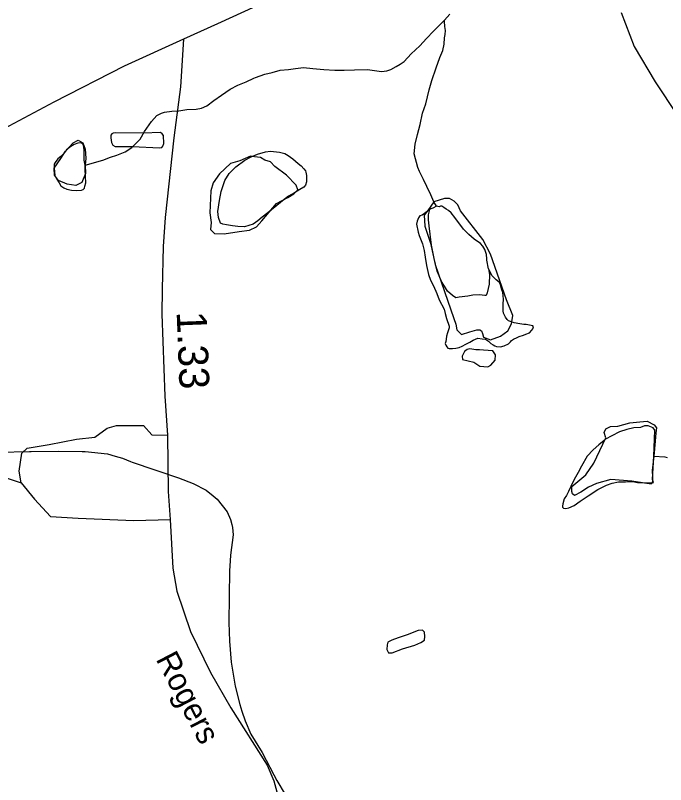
# Model space of a CAD drawing. Extents: x 2126262 to 2293712, y 749403 to 919119.
# Drawn here: x 2197330 to 2200040, y 794878 to 798085 of the extents above; entities that cross this region are included whole.
import ezdxf

# ---------------------------------------------------------------- set-up
doc = ezdxf.new("R2010")
doc.units = 0
for name, color, linetype in [('Exist Hydrographic Misc Water Feature', 7, 'Continuous'), ('Exist Hydrographic Pond Under 1500 Sq Ft', 7, 'Continuous'), ('Exist Road Non-System Type 51', 7, 'Continuous'), ('Exist Road Secondary Mileage Hundredths English Label', 7, 'Continuous'), ('Exist Road Secondary Type 51 Attributed', 7, 'Continuous'), ('Exist Road Secondary Type 51 Label', 7, 'Continuous')]:
    doc.layers.add(name, color=color, linetype=linetype)

msp = doc.modelspace()

# ---------------------------------------------------------------- linework, layer by layer
at = {"layer": 'Exist Hydrographic Misc Water Feature'}
for p, q in [((2197388.2, 796267.1), (2197395.1, 796267.1)), ((2197608.4, 796266.2), (2197621.3, 796265.9))]:
    msp.add_line(p, q, dxfattribs=at)
for points in [[(2199118.8, 798064.9), (2199140.5, 798089)], [(2197621.1, 797460.7), (2197695.1, 797481.2), (2197726.9, 797493.4), (2197752.9, 797501.6), (2197787, 797515.8), (2197814.7, 797534), (2197850.6, 797568.3), (2197868.2, 797600.4), (2197897.9, 797642.6), (2197919.7, 797666.7), (2197939.7, 797676.8), (2197951.6, 797681), (2197981.8, 797685.2), (2198011.7, 797687.3), (2198045.3, 797691.6), (2198083.5, 797693.8), (2198105.4, 797698), (2198127.4, 797708.1), (2198157.1, 797730.3), (2198188.9, 797752.5), (2198225, 797776.8), (2198256.8, 797793), (2198292.6, 797807.2), (2198324.4, 797823.5), (2198330.4, 797825.5), (2198370.4, 797839.8), (2198400.5, 797846), (2198434.1, 797856.2), (2198468.2, 797858.4), (2198498.1, 797862.6), (2198530.3, 797866.8), (2198570.3, 797863.1), (2198616.2, 797859.5), (2198662.1, 797855.8), (2198700.3, 797856), (2198744.2, 797858.3), (2198798.1, 797858.7), (2198856.1, 797851.1), (2198878.3, 797853.2), (2198894.3, 797859.3), (2198917.8, 797871.5), (2198934, 797881.6), (2198950, 797891.7), (2198979.8, 797923.9), (2199015.5, 797958.1), (2199043.1, 797988.3), (2199072.9, 798018.5), (2199092.8, 798038.7), (2199118.8, 798064.9)], [(2199086, 797288.9), (2199073.9, 797306.8), (2199061.8, 797336.7), (2199045.4, 797370.6), (2199031.2, 797400.4), (2199015, 797434.3), (2199007, 797450.3), (2198992.5, 797508.1), (2198996.2, 797548.1), (2199006, 797588.2), (2199017.7, 797630.3), (2199027.1, 797676.3), (2199040.9, 797716.4), (2199054.6, 797774.5), (2199066.5, 797812.6), (2199083.9, 797866.6), (2199099.7, 797908.8), (2199111.4, 797938.9), (2199117.2, 797964.8), (2199119.2, 797990.8), (2199120.8, 798004.9), (2199122.9, 798020.9), (2199120.6, 798038.8), (2199118.8, 798058.9), (2199118.8, 798064.9)], [(2197621.1, 797460.7), (2197617.2, 797480.7), (2197617, 797502.7), (2197617, 797520.7), (2197614.7, 797536.6), (2197612.7, 797546.6), (2197608.8, 797550.6), (2197600.8, 797552.6), (2197590.7, 797552.4), (2197574.8, 797546.4), (2197560.6, 797538.2), (2197543, 797524.1), (2197530.9, 797508), (2197519, 797496), (2197507.3, 797485.9), (2197495.2, 797471.8), (2197491.3, 797463.8), (2197491.5, 797447.8), (2197493.3, 797431.8), (2197493.8, 797417.8), (2197499.7, 797405.9), (2197512, 797386), (2197520, 797374), (2197531.9, 797366.1), (2197544, 797360.2), (2197563.9, 797356.4), (2197584, 797354.5), (2197605.9, 797356.6), (2197611.9, 797358.7), (2197618, 797364.7), (2197619.9, 797372.8), (2197623.8, 797386.8), (2197621.5, 797442.7), (2197621.1, 797460.7)], [(2198358.5, 797243.9), (2198340.6, 797227.7), (2198320.7, 797213.6), (2198284.6, 797203.4), (2198256.8, 797205.2), (2198234.6, 797207), (2198210.6, 797210.9), (2198194.6, 797214.8), (2198184.8, 797218.7), (2198176.8, 797242.7), (2198174.5, 797266.6), (2198180.3, 797312.6), (2198187.9, 797350.6), (2198203.4, 797396.8), (2198221.3, 797424.9), (2198249.2, 797453.1), (2198286.9, 797481.3), (2198312.7, 797495.4), (2198338.8, 797505.6), (2198372.6, 797515.9), (2198392.7, 797518), (2198430.6, 797514.2), (2198452.8, 797508.5), (2198466.7, 797500.5), (2198486.6, 797486.7), (2198509, 797466.8), (2198520.9, 797456.9), (2198533, 797445), (2198539.1, 797437.1), (2198541.2, 797431.1), (2198543.2, 797417.1), (2198543.4, 797405.1), (2198543.4, 797391.1), (2198539.5, 797377.1), (2198531.7, 797369), (2198515.7, 797358.9), (2198493.6, 797344.8), (2198468, 797330.6), (2198449.9, 797316.5), (2198420.2, 797292.3), (2198398.2, 797274.1), (2198382.5, 797262), (2198358.5, 797243.9)], [(2199057.9, 797274.7), (2199040.3, 797262.6), (2199026.1, 797252.4), (2199016.3, 797248.4), (2199010.1, 797240.4), (2199004.4, 797226.4), (2199002.5, 797214.3), (2199008.7, 797180.4), (2199012.8, 797166.4), (2199021, 797146.4), (2199026.9, 797132.5), (2199033.3, 797104.6), (2199037.4, 797076.6), (2199043.7, 797042.6), (2199052, 797004.7), (2199060.2, 796980.8), (2199072.3, 796956.9), (2199086.4, 796925), (2199096.7, 796899.1), (2199117, 796859.3), (2199120.8, 796841.3), (2199127.2, 796821.3), (2199137.5, 796789.4), (2199137.5, 796781.4), (2199135.4, 796773.4), (2199131.5, 796761.4), (2199127.6, 796747.3), (2199125.8, 796735.3), (2199123.7, 796725.3), (2199121.9, 796717.3), (2199123.9, 796709.3), (2199128, 796703.4), (2199131.9, 796697.4), (2199137.9, 796695.5), (2199152, 796695.5), (2199166, 796697.6), (2199179.9, 796699.7), (2199192, 796705.8), (2199208, 796713.9), (2199223.8, 796722), (2199237.7, 796730.1), (2199257.6, 796738.3), (2199275.7, 796736.4), (2199289.6, 796734.4), (2199301.7, 796726.6), (2199311.8, 796716.6), (2199322, 796710.7), (2199328, 796706.8), (2199335.9, 796704.8), (2199351.9, 796702.9), (2199367.9, 796707), (2199385.8, 796715.2), (2199393.8, 796723.2), (2199397.7, 796729.2), (2199405.7, 796735.3), (2199421.7, 796741.4), (2199429.5, 796745.5), (2199447.5, 796751.6), (2199457.3, 796755.7), (2199473.5, 796761.7), (2199483.4, 796771.8), (2199487.5, 796777.9), (2199489.1, 796785.8), (2199487.3, 796789.8), (2199473.1, 796793.7), (2199459.2, 796795.6), (2199449.1, 796795.5), (2199433.1, 796799.4), (2199409.2, 796803.3), (2199393.2, 796809.1), (2199385.2, 796811.1), (2199379.2, 796817.1), (2199372.9, 796827), (2199364.9, 796843), (2199363, 796853), (2199362.6, 796862.9), (2199362.6, 796880.9), (2199364.4, 796900.9), (2199362.4, 796928.9), (2199358.1, 796940.9), (2199352.1, 796960.8), (2199346, 796972.8), (2199333.9, 796982.7), (2199317.9, 796998.6), (2199301.7, 797028.5)], [(2199301.7, 797028.5), (2199306, 797004.5), (2199304.2, 796964.5), (2199300.3, 796946.5), (2199296.4, 796928.5), (2199292.5, 796916.5), (2199286.5, 796916.4), (2199264.4, 796920.2), (2199236.5, 796918), (2199216.4, 796913.9), (2199180.5, 796909.6), (2199166.4, 796907.6), (2199152.4, 796917.4), (2199130.5, 796935.3), (2199118.2, 796955.2), (2199106.3, 796975.2), (2199096, 796999), (2199087.6, 797018.9), (2199081.7, 797046.9), (2199075.5, 797070.9), (2199064.9, 797126.7), (2199054.4, 797206.7), (2199052.4, 797232.7), (2199052.2, 797252.7), (2199057.9, 797274.7)], [(2199086, 797288.9), (2199070, 797280.7), (2199062, 797278.7), (2199057.9, 797274.7)], [(2199301.7, 797028.5), (2199295.3, 797064.4), (2199295.3, 797070.4), (2199293.1, 797088.4), (2199287.1, 797108.3), (2199278.9, 797122.3), (2199268.9, 797134.2), (2199242.9, 797152), (2199220.7, 797171.8), (2199198.4, 797193.7), (2199162.3, 797241.4), (2199146.3, 797261.3), (2199136, 797271.2), (2199126, 797277.2), (2199115.9, 797283.1), (2199107.9, 797289), (2199102, 797288.9), (2199096, 797286.9), (2199086, 797288.9)], [(2199990.7, 796247.4), (2199996, 796355.4), (2199988, 796365.4), (2199967.9, 796373.3), (2199951.9, 796373.1), (2199935.9, 796367.1), (2199907.8, 796364.8), (2199878.1, 796358.6), (2199848.2, 796348.5), (2199816.2, 796332.3), (2199790.3, 796318.1), (2199784.4, 796312), (2199762.5, 796293.9), (2199738.7, 796273.7), (2199712.8, 796247.6), (2199689.3, 796205.4), (2199675.5, 796179.3), (2199659.7, 796149.2), (2199645.8, 796121.1), (2199635.9, 796099.1), (2199627.9, 796083), (2199618.1, 796068.9), (2199612.2, 796048.9), (2199610.5, 796038.9), (2199610.5, 796034.9), (2199614.4, 796030.9), (2199624.5, 796029), (2199636.3, 796031.1), (2199658.5, 796041.3), (2199684.1, 796059.5), (2199718, 796081.6), (2199757.9, 796107.9), (2199793.6, 796126.1), (2199817.6, 796134.3), (2199843.7, 796140.5), (2199873.6, 796140.7), (2199903.5, 796140.9), (2199923.6, 796137), (2199951.7, 796135.3), (2199977.8, 796135.4), (2199989.4, 796137.5), (2199985.3, 796149.5), (2199990.7, 796247.4)], [(2196987.3, 796263.2), (2197046.3, 796261.1), (2197129, 796260.4), (2197388.2, 796267.1)], [(2196987.3, 796263.2), (2197046.3, 796261.1), (2197129, 796260.4), (2197388.2, 796267.1)], [(2197395.1, 796267.1), (2197510.4, 796268.5), (2197608.4, 796266.2)], [(2197395.1, 796267.1), (2197510.4, 796268.5), (2197608.4, 796266.2)], [(2197621.3, 796265.9), (2197713.4, 796257.3), (2197746.4, 796247.6)], [(2197621.3, 796265.9), (2197713.4, 796257.3), (2197746.4, 796247.6)], [(2197746.4, 796247.6), (2197776.1, 796239), (2197809.3, 796225.3)], [(2197746.4, 796247.6), (2197776.1, 796239), (2197809.3, 796225.3)], [(2199990.7, 796247.4), (2200036.6, 796243.7), (2200046.9, 796241.8)], [(2197809.3, 796225.3), (2197817.1, 796222.1), (2198010.3, 796157.3), (2198071.2, 796133.4)], [(2197809.3, 796225.3), (2197817.1, 796222.1), (2198010.3, 796157.3), (2198071.2, 796133.4)], [(2198071.2, 796133.4), (2198125.1, 796105.2), (2198154.2, 796081.2)], [(2198071.2, 796133.4), (2198125.1, 796105.2), (2198154.2, 796081.2)], [(2198154.2, 796081.2), (2198171.3, 796067.2), (2198212.3, 796014.9), (2198227.2, 795982.6), (2198232.4, 795961.7)], [(2198154.2, 796081.2), (2198171.3, 796067.2), (2198212.3, 796014.9), (2198227.2, 795982.6), (2198232.4, 795961.7)], [(2198232.4, 795961.7), (2198235.2, 795949.8), (2198237.3, 795918.5), (2198226.2, 795834.6), (2198223.3, 795788.6)], [(2198232.4, 795961.7), (2198235.2, 795949.8), (2198237.3, 795918.5), (2198226.2, 795834.6), (2198223.3, 795788.6)], [(2198223.3, 795788.6), (2198222.1, 795770.3), (2198220.1, 795554.3), (2198222.1, 795475.2)], [(2198223.3, 795788.6), (2198222.1, 795770.3), (2198220.1, 795554.3), (2198222.1, 795475.2)], [(2198222.1, 795475.2), (2198229.9, 795388.9), (2198246.1, 795288.6), (2198265, 795211.6), (2198274.2, 795183.4)], [(2198222.1, 795475.2), (2198229.9, 795388.9), (2198246.1, 795288.6), (2198265, 795211.6), (2198274.2, 795183.4)], [(2198274.2, 795183.4), (2198287.3, 795143.3), (2198311.1, 795088.5), (2198358.5, 795011.7), (2198407.3, 794919.2)], [(2198274.2, 795183.4), (2198287.3, 795143.3), (2198311.1, 795088.5), (2198358.5, 795011.7), (2198407.3, 794919.2)], [(2198407.3, 794919.2), (2198420.2, 794894.9), (2198454.2, 794836.5)]]:
    msp.add_lwpolyline(points, dxfattribs=at)
at = {"layer": 'Exist Hydrographic Pond Under 1500 Sq Ft'}
for points in [[(2197864.5, 797593.7), (2197746.2, 797595.4), (2197737.7, 797593.7), (2197731.7, 797591.1), (2197728.3, 797585.2), (2197728.3, 797574.1), (2197730.8, 797555.3), (2197736.8, 797543.3), (2197745.3, 797538.2), (2197818.2, 797537.4), (2197931.3, 797533.1), (2197939.8, 797534), (2197944.1, 797539.1), (2197948.4, 797550.2), (2197946.7, 797584.3), (2197942.4, 797590.3), (2197934.7, 797596.3), (2197864.5, 797593.7)], [(2197621.1, 797460.7), (2197622.4, 797425.3), (2197607.1, 797387.9), (2197581.6, 797375.9), (2197545.9, 797381.1), (2197510.2, 797396.4), (2197493.2, 797418.5), (2197491.5, 797447.4), (2197518.7, 797488.2), (2197539.1, 797518.8), (2197571.4, 797552.9), (2197591.8, 797564.8), (2197610.5, 797552.9), (2197620.7, 797527.3), (2197624.1, 797489.9), (2197621.1, 797460.7)], [(2198411.9, 797455), (2198393.7, 797473.7), (2198370.2, 797481.2), (2198351.4, 797492.5), (2198326, 797495.3), (2198310, 797497.2), (2198265.8, 797478.4), (2198227.3, 797467.1), (2198180.4, 797423.5), (2198154.9, 797386.2), (2198144.6, 797353.3), (2198139.9, 797262.1), (2198146.7, 797221.1), (2198143.6, 797191.5), (2198160.6, 797175.5), (2198200, 797174.6), (2198263, 797184), (2198305.3, 797188.7), (2198334.4, 797202.8), (2198357.9, 797227.9), (2198419, 797300.6), (2198465.1, 797325.1), (2198490.5, 797341.1), (2198507.4, 797357), (2198499.9, 797376.8), (2198459.5, 797419.1), (2198411.9, 797455)], [(2199073.9, 797306.8), (2199049.1, 797271.5), (2199033.9, 797252), (2199036.1, 797206.5), (2199061, 797135.3), (2199079.4, 797046.2), (2199157.1, 796820.7), (2199166, 796797), (2199170.3, 796773.2), (2199189.8, 796753.7), (2199224.7, 796765.8), (2199253.8, 796773.7), (2199266.1, 796773.7), (2199272.3, 796769.5), (2199276.6, 796759.1), (2199280.8, 796742.9), (2199311.1, 796732), (2199352.2, 796747.2), (2199382.5, 796768.9), (2199397.7, 796799.2), (2199404.2, 796833.9), (2199377.2, 796898.4), (2199311.1, 797089.5), (2199278.6, 797150.2), (2199184.9, 797270.3), (2199174.7, 797295.3), (2199159.5, 797310.5), (2199140, 797321.3), (2199118.4, 797321.3), (2199073.9, 797306.8)], [(2199249.2, 796690.7), (2199224.9, 796694.5), (2199213.4, 796692), (2199201.9, 796683), (2199191.7, 796663.8), (2199194.2, 796649.7), (2199240.3, 796639.5), (2199265.9, 796622.9), (2199299.1, 796619), (2199311.9, 796626.7), (2199329.8, 796647.2), (2199331.1, 796670.2), (2199320.8, 796686.8), (2199281.2, 796689.4), (2199264.6, 796690.7), (2199249.2, 796690.7)], [(2199990.7, 796247.4), (2199984, 796187.8), (2199985.6, 796160.7), (2199985.6, 796139.9), (2199980.8, 796130.4), (2199899.1, 796142.7), (2199811.8, 796149.5), (2199752.8, 796133.6), (2199719.4, 796117.6), (2199687.5, 796096.9), (2199660.4, 796082.5), (2199652.4, 796090.5), (2199649.2, 796100.1), (2199649.2, 796120.8), (2199708.2, 796168.7), (2199740.9, 796217.3), (2199791.1, 796323.4), (2199784.7, 796345.7), (2199791.1, 796361.6), (2199810.2, 796371.2), (2199841, 796372.6), (2199891.5, 796385.6), (2199933, 796390.4), (2199963.2, 796393.5), (2199993.3, 796378), (2200001.8, 796365.2), (2199999.7, 796343.9), (2199997.5, 796309.7), (2199990.7, 796247.4)], [(2198966.9, 795503.7), (2198925.2, 795490.3), (2198898.5, 795480.3), (2198881.8, 795471.9), (2198880.1, 795460.2), (2198878.4, 795441.8), (2198885.1, 795426.8), (2198900.1, 795426.8), (2198943.5, 795443.5), (2198995.3, 795458.5), (2199020.4, 795470.2), (2199035.4, 795480.3), (2199037.1, 795495.3), (2199035.4, 795513.7), (2199027.1, 795522), (2199008.7, 795520.4), (2198983.6, 795510.3), (2198966.9, 795503.7)]]:
    msp.add_lwpolyline(points, dxfattribs=at)
at = {"layer": 'Exist Road Non-System Type 51'}
for points in [[(2197353.7, 796135.8), (2197345.4, 796184.7), (2197356.5, 796260.1), (2197378.9, 796281.1), (2197471, 796296.4), (2197584.7, 796318.1), (2197661.5, 796326.5), (2197713.1, 796364.2), (2197750.8, 796375.3), (2197863.8, 796375.3), (2197898.7, 796336.2), (2197964.3, 796334.8)], [(2196182.5, 796200.7), (2196237.3, 796212.6), (2196364.3, 796211.2), (2196424.3, 796229.4), (2196506.6, 796282.5), (2196554.1, 796286.7), (2196590.4, 796269.9), (2196650.4, 796233.6), (2196690.9, 796218.2), (2196781.6, 796211.2), (2196986, 796206.3), (2197054.4, 796204.9), (2197168.8, 796179.8), (2197274.9, 796163), (2197353.7, 796135.8)], [(2197353.7, 796135.8), (2197410.3, 796068.1), (2197475.8, 795995.4), (2197591.7, 795988.4), (2197823.3, 795978.7), (2197975.5, 795982.9)]]:
    msp.add_lwpolyline(points, dxfattribs=at)
at = {"layer": 'Exist Road Secondary Type 51 Attributed'}
for points in [[(2199740.8, 798807.3), (2199339.6, 798612.5), (2198886.1, 798384.9), (2198382.4, 798144.6), (2198173.1, 798049.7), (2198030.4, 797985.8)], [(2199855.2, 798096.1), (2199909, 797954.3), (2199996.9, 797807.7), (2200090.4, 797666.6), (2200177.6, 797480.2), (2200209.7, 797357.2), (2200228.6, 797105.1), (2200220.2, 796922.2), (2200209, 796768.5), (2200211.1, 796434), (2200215.3, 796232.9), (2200231.3, 795781), (2200254.4, 795273.3), (2200258.6, 795055.4), (2200263.4, 794955.6), (2200276, 794740.5), (2200301.8, 794537.2), (2200346.5, 794327.7), (2200447.7, 793983.4), (2200513.2, 793806.1), (2200635.4, 793574.9), (2200759.6, 793403.1), (2200836.3, 793306.7)], [(2198030.4, 797985.8), (2197783.4, 797872.6), (2197489.7, 797722.5), (2196988.8, 797455.7), (2196519.2, 797198.1), (2196269, 797070.8)], [(2198030.4, 797985.8), (2198018, 797786.7), (2197990.1, 797574.4), (2197954.5, 797242.7), (2197945.4, 797120.5), (2197941.3, 796943.1), (2197939.9, 796838.4), (2197953.1, 796496.9), (2197964.3, 796334.8), (2197966.4, 796099.5), (2197975.5, 795982.9), (2197985.9, 795779.6), (2198003.4, 795684), (2198059.2, 795516.4), (2198142.9, 795344.6), (2198228, 795197.9), (2198379.5, 794958.4), (2198407.4, 794894.1), (2198439.5, 794776.8)]]:
    msp.add_lwpolyline(points, dxfattribs=at)

# ---------------------------------------------------------------- texts
at = {"layer": 'Exist Road Secondary Mileage Hundredths English Label'}
msp.add_text('1.33', height=125, rotation=272.2231, dxfattribs=at).set_placement((2198002, 796848.8))
at = {"layer": 'Exist Road Secondary Type 51 Label'}
msp.add_text('Rogers', height=95, rotation=297.4762, dxfattribs=at).set_placement((2197913.8, 795401.3))

doc.saveas('drawing.dxf')
